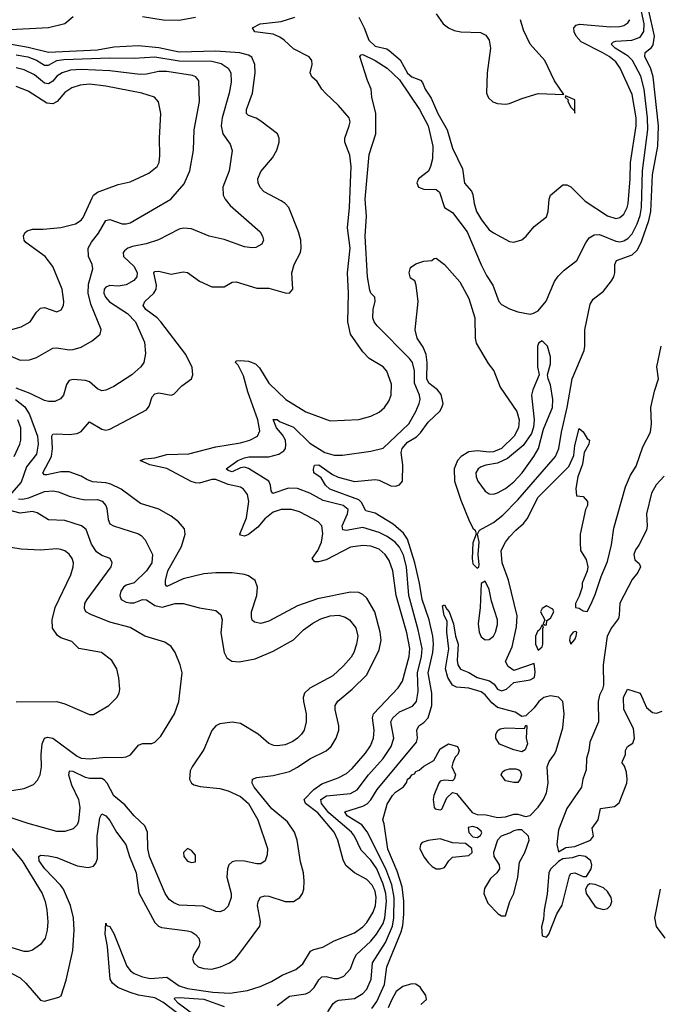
# Model space of a CAD drawing. Header units: inches. Extents: x 1173000 to 1307049, y 522583 to 678455.
# Tile 280 of 617: x 1256308 to 1259444, y 542187 to 547010. Entities that reach past the tile are written whole.
import ezdxf

# ---------------------------------------------------------------- set-up
doc = ezdxf.new("R2010")
doc.units = ezdxf.units.IN
doc.header["$MEASUREMENT"] = 0
doc.layers.add('B2554', color=7, linetype='Continuous')

msp = doc.modelspace()

# ---------------------------------------------------------------- linework, layer by layer
at = {"layer": 'B2554', "color": 5}
for points, elevation in [([(1256230, 546960.5), (1256449, 546971), (1256528.9, 546991.1), (1256570, 547025.3)], 720), ([(1256910, 547025.1), (1257011.2, 547008.8), (1257090, 547007.2), (1257170, 547023.1)], 720), ([(1257570, 542180.6), (1257630, 542226.4), (1257710, 542237.7), (1257730, 542247.8), (1257751.5, 542268.5), (1257774.3, 542305.7), (1257790, 542320.6), (1257810, 542323.2), (1257850, 542313), (1257870, 542312.5), (1257896.3, 542323.7), (1257930, 542360.9), (1257947.6, 542410), (1257959.5, 542430), (1258030, 542496.1), (1258057.5, 542530), (1258090, 542582.4), (1258098.4, 542610), (1258105.7, 542690), (1258102.6, 542730), (1258090, 542775.2), (1258058.8, 542850), (1258030, 542893.3), (1257981.7, 542941.7), (1257949.9, 543009.9), (1257934.7, 543030), (1257824.2, 543124.2), (1257788.2, 543170), (1257785.1, 543190), (1257811.7, 543208.3), (1257930, 543218.9), (1257962.5, 543237.5), (1258017.6, 543310), (1258090.4, 543390), (1258129.9, 543450), (1258142.1, 543490), (1258127.7, 543570), (1258136.8, 543590), (1258170, 543618.6), (1258233.1, 543646.9), (1258253.7, 543670), (1258261.8, 543718.2), (1258257.8, 543810), (1258278.3, 543890), (1258280.5, 543930), (1258261.7, 544021.7), (1258215.3, 544190), (1258204.2, 544330), (1258190, 544386.2), (1258170, 544426.6), (1258149.3, 544450), (1258110, 544478.3), (1258070, 544498.2), (1257990, 544521.8), (1257908.4, 544508.4), (1257891.4, 544511.4), (1257888.8, 544530), (1257915.6, 544590), (1257918.1, 544610), (1257894.5, 544630), (1257795.4, 544655.4), (1257730, 544690.7), (1257670, 544713.2), (1257625.8, 544714.2), (1257549.3, 544689.3), (1257541.5, 544701.5), (1257538.3, 544730), (1257529, 544750), (1257430, 544811), (1257410, 544817.3), (1257390, 544814.8), (1257350, 544795.3), (1257330, 544801.3), (1257320.5, 544810), (1257377.8, 544850), (1257410, 544863.8), (1257431.3, 544868.7), (1257530, 544868.3), (1257578.1, 544881.9), (1257602.6, 544897.4), (1257610.6, 544909.4), (1257613.3, 544926.7), (1257610.3, 544950), (1257596.3, 544976.3), (1257567.5, 545010), (1257550, 545051), (1257570, 545051.8), (1257581.3, 545041.3), (1257650, 545013.4), (1257730, 544936.2), (1257803.8, 544890), (1257850, 544876.4), (1257890, 544876.6), (1258030, 544895.8), (1258090, 544911.1), (1258216, 545030), (1258250.5, 545090), (1258267.1, 545130), (1258271.3, 545150), (1258268.1, 545170), (1258244.3, 545230), (1258243.6, 545290), (1258234.1, 545330), (1258219, 545350), (1258059.8, 545510), (1258045.7, 545530), (1258039.3, 545550), (1258040.6, 545590), (1258051.1, 545631.1), (1258048.4, 545650), (1258029.9, 545669.9), (1258024.4, 545684.4), (1258013.4, 545750), (1258001, 545950), (1258008.2, 546048.2), (1258002.2, 546130), (1258021.6, 546350), (1258053.5, 546450), (1258054.5, 546550), (1258033.7, 546630), (1258031.8, 546670), (1258012.7, 546712.7), (1257975.6, 546830), (1257982, 546838), (1257990, 546839), (1258050.9, 546810), (1258110, 546771.7), (1258170, 546714.7), (1258268.6, 546570), (1258310, 546490.2), (1258332.8, 546390), (1258331.5, 546328.5), (1258322.5, 546290), (1258312.2, 546267.8), (1258263, 546230), (1258255.2, 546210), (1258263.8, 546190), (1258290, 546179.4), (1258350, 546178.9), (1258365.4, 546165.4), (1258390.2, 546090.2), (1258430, 546065.8), (1258501.3, 545970), (1258570, 545809), (1258596.7, 545756.7), (1258627.4, 545710), (1258657.1, 545630), (1258670, 545615.5), (1258710, 545592.9), (1258750, 545578.3), (1258810, 545568), (1258827.5, 545572.5), (1258850, 545584), (1258888.7, 545631.3), (1258930, 545728.2), (1258947.1, 545752.9), (1258977.4, 545782.6), (1259038.9, 545830), (1259082.7, 545917.3), (1259099.3, 545940.7), (1259124.4, 545955.6), (1259150, 545957.9), (1259230, 545925.2), (1259250, 545921.7), (1259270, 545925.9), (1259290, 545938.4), (1259310, 545961.3), (1259335.7, 546010), (1259350, 546050.3), (1259357, 546090), (1259360.6, 546270), (1259387.5, 546472.5), (1259385.8, 546530), (1259369.6, 546670), (1259353.1, 546733.1), (1259312.7, 546810), (1259291.4, 546831.4), (1259227.4, 546870), (1259207.2, 546890), (1259218.4, 546901.6), (1259230, 546904.8), (1259309.7, 546910.3), (1259350, 546923.9), (1259368.4, 546951.6), (1259370.2, 546989.8), (1259356.5, 547050)], 660), ([(1257818.9, 542150), (1257844.9, 542190), (1257858.8, 542201.2), (1257872.9, 542207.1), (1257950, 542214.2), (1257990, 542239.2), (1258010, 542260.9), (1258030.3, 542310), (1258037.8, 542390), (1258100.6, 542490), (1258134.9, 542570), (1258143, 542610), (1258144.6, 542710), (1258131.8, 542771.8), (1258102.8, 542850), (1258012, 543032), (1257985.4, 543065.4), (1257913.7, 543110), (1257901.2, 543130), (1257990, 543156.9), (1258011.2, 543168.8), (1258030, 543188.4), (1258060.9, 543239.1), (1258252.6, 543470), (1258258.1, 543490), (1258255, 543530), (1258265.3, 543550), (1258290, 543567.2), (1258310.9, 543589.1), (1258329, 543650), (1258327.7, 543710), (1258310.7, 543810), (1258333.5, 543910), (1258337, 543950), (1258334.1, 543990), (1258315.8, 544070), (1258280.4, 544170), (1258268.2, 544250), (1258244.8, 544350), (1258210, 544464.6), (1258190, 544494.8), (1258138.5, 544538.5), (1258050, 544592.2), (1258004.3, 544604.3), (1257984.1, 544644.1), (1257970, 544657.5), (1257828.8, 544710), (1257807.1, 544730), (1257785.2, 544765.2), (1257749.6, 544790), (1257747.6, 544807.6), (1257752.8, 544827.2), (1257773.8, 544830), (1257841.8, 544781.8), (1257868.6, 544768.6), (1257950, 544747), (1258050, 544757.5), (1258070, 544753.5), (1258126.9, 544726.9), (1258150, 544725.2), (1258170, 544732), (1258185.2, 544750), (1258186.4, 544830), (1258178.3, 544890), (1258182.9, 544910), (1258210, 544939.9), (1258253, 544967), (1258273.3, 544986.7), (1258310, 545037.7), (1258367.1, 545092.9), (1258378.1, 545110), (1258383.5, 545130), (1258373.6, 545173.6), (1258356.1, 545196.1), (1258314, 545230), (1258304.4, 545250), (1258305.8, 545330), (1258301.2, 545370), (1258285.6, 545405.6), (1258257.2, 545450), (1258246, 545490), (1258262, 545630), (1258251.8, 545710), (1258245.1, 545730), (1258224.4, 545744.4), (1258217.2, 545770), (1258224.6, 545795.4), (1258250, 545813.5), (1258290, 545827.8), (1258328, 545830), (1258340.2, 545839.8), (1258350, 545841), (1258390, 545810.8), (1258466.5, 545726.5), (1258510, 545643.8), (1258539.6, 545550), (1258540.9, 545450), (1258545.7, 545425.7), (1258605.1, 545325.1), (1258632.6, 545290), (1258663.9, 545210), (1258744.4, 545090), (1258756.5, 545050), (1258752.8, 545010), (1258732.8, 544970), (1258670.7, 544910), (1258630, 544893.7), (1258610, 544891.4), (1258550, 544898.1), (1258510, 544892.8), (1258472.9, 544870), (1258454, 544850), (1258437.3, 544810), (1258439.5, 544750), (1258470, 544657), (1258510, 544559.7), (1258530, 544519.5), (1258540.4, 544510), (1258546.4, 544490), (1258530, 544448), (1258526.5, 544370), (1258530, 544344.9), (1258550, 544323), (1258559.3, 544330), (1258560.2, 544339.8), (1258556.4, 544390), (1258561, 544450), (1258553, 544490), (1258562, 544510), (1258630, 544546.5), (1258676.8, 544583.2), (1258750, 544658.1), (1258934.2, 544870), (1258951.7, 544910), (1258963.4, 544990), (1258991.5, 545110), (1259017, 545250), (1259074.6, 545390), (1259078.9, 545410), (1259078.9, 545490), (1259104.3, 545615.7), (1259119.4, 545640.6), (1259170, 545680.2), (1259210, 545731.3), (1259220.8, 545750), (1259225.5, 545770), (1259225.6, 545810), (1259233.7, 545830), (1259310, 545857.5), (1259336.7, 545883.3), (1259357, 545923), (1259393, 546027), (1259402.4, 546070), (1259410.5, 546250), (1259435.8, 546390), (1259439.8, 546490), (1259413.1, 546730), (1259401.9, 546770), (1259372.6, 546830), (1259374.7, 546850), (1259405.8, 546874.2), (1259414, 546886), (1259420.5, 546930), (1259393, 547053)], 640), ([(1258350, 547038.9), (1258384, 546990), (1258410.4, 546970), (1258437.7, 546957.7), (1258470, 546950.2), (1258567.8, 546947.8), (1258593.4, 546933.4), (1258609.2, 546909.2), (1258616.2, 546870), (1258599.3, 546750), (1258597.1, 546650), (1258606.7, 546626.7), (1258627.4, 546607.4), (1258650, 546599), (1258690, 546595.4), (1258710, 546598.8), (1258770, 546623.2), (1258850, 546647.8), (1258976.4, 546643.6), (1258929.8, 546709.8), (1258883.1, 546810), (1258810.7, 546890), (1258778.5, 546958.5), (1258763, 547010)], 720), ([(1257098.6, 542130), (1257010, 542197), (1256970, 542218.8), (1256890, 542231.9), (1256850, 542244), (1256788.6, 542268.6), (1256762.2, 542290), (1256752.2, 542310), (1256739.1, 542470), (1256726.9, 542530), (1256730, 542584.7), (1256733.4, 542573.4), (1256750, 542567.9), (1256770, 542533), (1256833.8, 542373.8), (1256850.7, 542350.7), (1256870, 542337.1), (1256910, 542320.4), (1256950, 542313), (1257030, 542320.1), (1257090, 542276.4), (1257130, 542263.9), (1257254.1, 542245.9), (1257338.1, 542241.9), (1257425.5, 542254.5), (1257486.8, 542273.2), (1257542.2, 542297.8), (1257595.3, 542330), (1257662.5, 542357.5), (1257695.6, 542384.4), (1257733.8, 542446.2), (1257750, 542454.6), (1257794.3, 542465.7), (1257850, 542497.5), (1257950, 542537), (1257990, 542566.8), (1258010, 542587.7), (1258041.5, 542638.5), (1258051.5, 542670), (1258055.7, 542710), (1258050, 542740.8), (1258035.3, 542770), (1258010, 542798.7), (1257949.9, 542829.9), (1257906.8, 542866.8), (1257894.1, 542894.1), (1257868, 542990), (1257850.3, 543030), (1257770, 543124.1), (1257709.9, 543170), (1257702.6, 543190), (1257750, 543239), (1257790, 543267.2), (1257870, 543295.7), (1257910, 543316.4), (1257938.2, 543341.8), (1258002.9, 543417.1), (1258027.5, 543452.5), (1258042.8, 543490), (1258046.4, 543530), (1258037.5, 543590), (1258042.9, 543610), (1258163.7, 543736.3), (1258183.9, 543770), (1258217.3, 543890), (1258221.2, 543930), (1258206.4, 544006.4), (1258154.3, 544190), (1258137, 544310), (1258119.9, 544359.9), (1258099.9, 544390), (1258070, 544415.4), (1258030, 544430.8), (1257990, 544434.4), (1257930, 544425.8), (1257810, 544363.2), (1257773.7, 544353.7), (1257754.6, 544354.6), (1257742.3, 544370), (1257770, 544410.2), (1257786.8, 544450), (1257793.7, 544493.7), (1257789.9, 544529.9), (1257771.2, 544550), (1257745.3, 544565.3), (1257679, 544599), (1257641.2, 544610), (1257590, 544610.5), (1257550, 544597.7), (1257510, 544564.3), (1257476.1, 544523.9), (1257430, 544488.8), (1257410, 544479.3), (1257390, 544484), (1257387.8, 544490), (1257419.4, 544570), (1257430.7, 544650), (1257424.6, 544684.6), (1257405.3, 544710), (1257390, 544719.3), (1257330, 544733.1), (1257270, 544757.6), (1257250, 544758.1), (1257190, 544740.1), (1257170, 544741.5), (1257148.1, 544748.1), (1257030, 544810.8), (1256945.6, 544830), (1256898, 544850), (1256921.1, 544858.9), (1256970, 544863.9), (1257030, 544880.3), (1257137, 544883), (1257270, 544917), (1257390, 544937.3), (1257435.6, 544950), (1257473.3, 544970), (1257484.9, 544995.1), (1257475.3, 545050), (1257426.6, 545186.6), (1257405, 545265), (1257378.3, 545318.3), (1257366.3, 545330), (1257370, 545338.4), (1257390, 545340.9), (1257430, 545336.4), (1257464.7, 545324.7), (1257483.7, 545303.7), (1257529.5, 545230), (1257613.4, 545150), (1257710, 545089.3), (1257830, 545044.5), (1257970, 545051.2), (1258030, 545068.3), (1258070, 545088), (1258097.2, 545110), (1258118.1, 545141.9), (1258128.9, 545170), (1258130, 545224), (1258107.8, 545287.8), (1258089.9, 545309.9), (1258022, 545350), (1257990, 545383.1), (1257929.3, 545469.3), (1257915.9, 545530), (1257920.5, 545670), (1257914.8, 545770), (1257928.6, 545890), (1257915.8, 545990), (1257925.5, 546090), (1257932.8, 546290), (1257926.7, 546346.7), (1257902.4, 546410), (1257902.3, 546430), (1257923.9, 546490), (1257927.4, 546510), (1257923.5, 546530), (1257871.2, 546590), (1257806.5, 546650), (1257788.8, 546670), (1257767.1, 546707.1), (1257740.3, 546730), (1257732.2, 546750), (1257741.7, 546790), (1257740.3, 546810), (1257727.9, 546827.9), (1257650, 546866.6), (1257604.9, 546910), (1257584, 546924), (1257550, 546938.7), (1257461.1, 546950), (1257448.9, 546970), (1257487.6, 546990), (1257590, 547000.6), (1257656.9, 547023.1)], 680), ([(1257970, 547022.1), (1257997, 546970), (1258019.1, 546910), (1258050, 546880.8), (1258107.7, 546867.7), (1258119.4, 546859.4), (1258173.2, 546813.2), (1258210, 546748.4), (1258230, 546730.6), (1258273.5, 546713.5), (1258282.6, 546702.6), (1258295.6, 546670), (1258326, 546626), (1258358.3, 546550), (1258403, 546470), (1258430, 546381.3), (1258478.8, 546278.8), (1258489.2, 546209.2), (1258523.2, 546170), (1258530, 546154.4), (1258535.4, 546110), (1258547.8, 546070), (1258572.1, 546030), (1258610, 545981.2), (1258630, 545965.2), (1258710, 545922.6), (1258730, 545919.5), (1258770, 545932.2), (1258790.8, 545949.2), (1258830, 545997), (1258890, 546044.4), (1258898.9, 546070), (1258903.9, 546130), (1258909.9, 546150.1), (1258970, 546201.3), (1258990, 546201.5), (1259010, 546191.5), (1259080.4, 546120.4), (1259190, 546048.8), (1259230, 546036.5), (1259250, 546041.6), (1259270, 546058), (1259286.7, 546090), (1259291.6, 546110), (1259301.3, 546230), (1259302.6, 546310), (1259329.6, 546490), (1259329.6, 546530), (1259310, 546643.5), (1259252, 546772), (1259230, 546803.6), (1259197.8, 546830), (1259163.8, 546850), (1259060.8, 546900.8), (1259035.8, 546930), (1259026, 546950), (1259024.2, 546970), (1259036.6, 546983.4), (1259052.4, 546987.6), (1259205.1, 546974.9), (1259250, 546976.2), (1259270, 546982.2), (1259290, 546995.2), (1259299.6, 547010)], 680), ([(1256270, 542336.8), (1256310, 542316.3), (1256338.8, 542290), (1256410, 542206.3), (1256430, 542202), (1256499.2, 542220.8), (1256511.2, 542228.8), (1256535.3, 542304.7), (1256568.4, 542450), (1256574.9, 542550), (1256572.3, 542610), (1256556.4, 542670), (1256522, 542750), (1256508.2, 542770), (1256431.1, 542850), (1256404.3, 542890), (1256401.1, 542910), (1256410, 542916.9), (1256450, 542914.5), (1256490, 542905.9), (1256590, 542865), (1256643.1, 542856.9), (1256670, 542862.7), (1256681.7, 542878.3), (1256690, 542901.6), (1256688.3, 543010), (1256700.6, 543099.4), (1256710, 543119.1), (1256730, 543109.3), (1256750, 543086.3), (1256783.1, 543030), (1256829.1, 542970), (1256846.9, 542910), (1256879.4, 542830), (1256891.9, 542731.9), (1256970, 542587.4), (1256988.8, 542568.8), (1257003.2, 542563.2), (1257130, 542546.8), (1257150, 542541.3), (1257170, 542528.1), (1257185.6, 542510), (1257191.8, 542490), (1257186.8, 542470), (1257161, 542430), (1257155.1, 542410), (1257161.2, 542390), (1257183.7, 542370), (1257210, 542361.3), (1257250, 542359.5), (1257292.4, 542370), (1257336.4, 542390), (1257365, 542410), (1257382.6, 542430), (1257485, 542570), (1257487.9, 542592.1), (1257474.3, 542670), (1257477.3, 542690), (1257489.3, 542710.7), (1257510, 542717.8), (1257530, 542715.9), (1257610, 542690.1), (1257649.8, 542690.2), (1257681, 542710), (1257694.6, 542730), (1257700.7, 542750), (1257703.2, 542790), (1257699.1, 542830), (1257685.2, 542885.2), (1257667.7, 542990), (1257655, 543030), (1257620.8, 543080.8), (1257544.2, 543144.2), (1257457.8, 543250), (1257447, 543270), (1257449.8, 543290), (1257470, 543298.3), (1257550, 543306.7), (1257630, 543327.8), (1257670, 543347.5), (1257731.1, 543388.9), (1257810, 543428.4), (1257834.2, 543450), (1257860.2, 543490), (1257873.3, 543530), (1257873.1, 543550), (1257854.5, 543630), (1257855.4, 543650), (1257868.2, 543671.8), (1257938.7, 543730), (1258010, 543800.2), (1258070, 543923.2), (1258079.9, 543970), (1258074.9, 544010), (1258048.6, 544110), (1258010, 544175.4), (1257990, 544193.8), (1257970, 544203.7), (1257930, 544205.5), (1257767.2, 544172.8), (1257670, 544139.2), (1257530, 544062.8), (1257490, 544051.4), (1257459.3, 544059.3), (1257448.5, 544068.5), (1257443.9, 544083.9), (1257445.2, 544110), (1257469.8, 544190), (1257474.6, 544230), (1257462.2, 544262.2), (1257430, 544285.6), (1257410, 544292.3), (1257350, 544299.8), (1257270, 544300.9), (1257210, 544295.7), (1257108.9, 544271.1), (1257030, 544233.3), (1257023.2, 544243.2), (1257022.1, 544262.1), (1257034.5, 544310), (1257101.2, 544430), (1257119.7, 544490), (1257115.3, 544515.3), (1257086.3, 544550), (1257050, 544578.2), (1256990, 544611.8), (1256900.2, 544640.2), (1256806.2, 544710), (1256754.6, 544734.6), (1256730, 544740.7), (1256665.5, 544745.5), (1256636.8, 544756.8), (1256610, 544774.2), (1256550, 544794.9), (1256510, 544795.8), (1256441.1, 544781.1), (1256430, 544780.9), (1256421.8, 544790), (1256464.3, 544870), (1256469.2, 544910), (1256466.2, 544970), (1256470, 544978.9), (1256490, 544981.9), (1256550, 544977.8), (1256590, 544982), (1256610, 544992.8), (1256650, 545039.6), (1256710, 545003.5), (1256730, 544999.8), (1256750, 545003.5), (1256930, 545098.5), (1256943.2, 545116.8), (1256958.2, 545161.8), (1256970, 545177.3), (1256990, 545181.6), (1257050, 545170.2), (1257064.2, 545175.8), (1257103.3, 545216.7), (1257150, 545250.7), (1257157.2, 545270), (1257153.9, 545306.1), (1257123.1, 545370), (1256999.9, 545530), (1256981.6, 545550), (1256927.2, 545590), (1256913.4, 545610), (1256921.8, 545630), (1256966.1, 545670), (1256977, 545690), (1256978.2, 545710), (1256966.4, 545770), (1256970, 545776.2), (1256990, 545778.2), (1257050, 545762.7), (1257110, 545774.9), (1257130, 545771.3), (1257190, 545728.5), (1257250, 545701.2), (1257310, 545701.3), (1257350, 545724.9), (1257370, 545725.4), (1257470, 545694.3), (1257530, 545695.5), (1257610, 545672.3), (1257630, 545670.3), (1257646.9, 545690), (1257642.9, 545770), (1257653.6, 545810), (1257684.7, 545870), (1257688.6, 545891.4), (1257686.1, 545930), (1257675.2, 545970), (1257627.7, 546090), (1257610, 546109.8), (1257590, 546123.1), (1257507.1, 546167.1), (1257487.2, 546187.2), (1257476.8, 546210), (1257475.3, 546230), (1257490, 546267), (1257547.1, 546332.9), (1257568.7, 546370), (1257579.3, 546410), (1257579.7, 546430), (1257571.3, 546451.3), (1257490, 546513.6), (1257467.8, 546527.8), (1257430, 546540.9), (1257419.8, 546550), (1257420.1, 546570), (1257448.7, 546650), (1257462.4, 546750), (1257461.5, 546790), (1257446, 546826), (1257430, 546836.9), (1257386.9, 546846.9), (1257270, 546855.3), (1257090, 546851.1), (1256990, 546872.3), (1256890, 546881.6), (1256770, 546874.8), (1256690, 546861.3), (1256450, 546849.1), (1256350, 546874), (1256230, 546894.4)], 720), ([(1256290, 546838.2), (1256347.5, 546827.5), (1256390, 546811.4), (1256430, 546787.9), (1256450, 546787.1), (1256490, 546809.9), (1256524.4, 546815.6), (1256750, 546823.8), (1256870, 546821.9), (1256970, 546828.1), (1257090, 546808.2), (1257250, 546807.4), (1257295.6, 546795.6), (1257330, 546772.2), (1257342.5, 546750), (1257344.5, 546704.5), (1257334.5, 546650), (1257301, 546530), (1257295.5, 546490), (1257304.5, 546450), (1257339.8, 546399.8), (1257349.7, 546369.7), (1257335.3, 546270), (1257304.1, 546190), (1257305.8, 546150), (1257314.7, 546130), (1257340.3, 546100.3), (1257486.3, 545970), (1257498.7, 545950), (1257502.9, 545930), (1257494.5, 545910), (1257466.2, 545893.8), (1257448, 545892), (1257410, 545898), (1257310, 545933.2), (1257236.3, 545950), (1257150, 545985.3), (1257111.1, 545988.9), (1257090, 545984.2), (1256988.3, 545931.7), (1256927.6, 545912.4), (1256860.5, 545899.5), (1256838, 545890), (1256822.5, 545877.5), (1256816.1, 545870), (1256816.5, 545850), (1256870, 545801.3), (1256884.7, 545770), (1256882.2, 545750), (1256867.2, 545732.8), (1256830, 545711), (1256790, 545705), (1256750, 545707.4), (1256730, 545700.2), (1256721.7, 545690), (1256719.9, 545670), (1256727.9, 545650), (1256748, 545628), (1256836.1, 545570), (1256876.2, 545530), (1256919.9, 545430), (1256924.8, 545375.2), (1256915.9, 545330), (1256902.2, 545310), (1256858, 545270), (1256770, 545213.8), (1256730, 545194.7), (1256710, 545192.1), (1256690, 545202), (1256650, 545235.8), (1256630, 545242), (1256570, 545247.2), (1256550, 545241.7), (1256537.1, 545222.9), (1256523.5, 545170), (1256507.9, 545152.1), (1256480.6, 545139.4), (1256450, 545138.8), (1256430, 545144.6), (1256359, 545179), (1256290, 545205.5)], 740), ([(1256230, 545376.6), (1256310, 545342.7), (1256356.2, 545343.8), (1256390, 545354.7), (1256470, 545400.1), (1256490, 545401.7), (1256550, 545392.6), (1256570, 545393.7), (1256610, 545405.2), (1256663.8, 545436.2), (1256702.9, 545470), (1256707, 545493), (1256657, 545617), (1256643.4, 545670), (1256645.9, 545714.1), (1256666.3, 545790), (1256663.7, 545810), (1256645.3, 545850), (1256643.5, 545890), (1256659.3, 545920.7), (1256695, 545965), (1256730, 546025.5), (1256750, 546030.9), (1256810, 546010.2), (1256830, 546009.5), (1256850, 546015.6), (1257048.4, 546130), (1257114.1, 546205.9), (1257142.2, 546270), (1257160.7, 546370), (1257164, 546470), (1257189.1, 546610), (1257186.3, 546710), (1257172.1, 546730), (1257155.8, 546735.8), (1257030, 546756.3), (1256990, 546755.4), (1256930, 546743.5), (1256898.1, 546741.9), (1256750, 546760.1), (1256610, 546766.7), (1256557.7, 546762.3), (1256516.2, 546750), (1256490, 546732.8), (1256470, 546708.8), (1256450, 546695.8), (1256430, 546699), (1256380.2, 546740.2), (1256330, 546764.9), (1256290, 546774.5)], 760), ([(1256252.2, 545487.8), (1256315.1, 545504.9), (1256359.7, 545530), (1256390, 545578), (1256410, 545597.6), (1256430, 545599.5), (1256490, 545579.5), (1256511, 545589), (1256522, 545610), (1256524.7, 545630), (1256516.2, 545690), (1256470, 545801.3), (1256433.1, 545850), (1256338.7, 545918.7), (1256329.6, 545930), (1256327.3, 545950), (1256333.7, 545966.3), (1256344.2, 545975.8), (1256370, 545984.5), (1256423.7, 545983.7), (1256510, 545992.4), (1256582.2, 546010), (1256610, 546028.6), (1256619.2, 546040.8), (1256662.9, 546137.1), (1256670.4, 546149.6), (1256690, 546165), (1256790, 546202.8), (1256850, 546215.8), (1256941.7, 546258.3), (1256982, 546290), (1256991.8, 546310), (1256995.3, 546344.7), (1256992.9, 546430), (1256999.8, 546550), (1256987.8, 546607.8), (1256969.5, 546630), (1256907.3, 546650), (1256730, 546684), (1256650, 546693.9), (1256603.8, 546690), (1256563.7, 546676.3), (1256530, 546653.1), (1256491, 546609), (1256470, 546598.2), (1256441.8, 546601.8), (1256350, 546659.3), (1256290, 546682)], 780), ([(1258033.6, 542166.4), (1258059.3, 542200.7), (1258096, 542284), (1258107.3, 542370), (1258178.1, 542541.9), (1258186.7, 542573.3), (1258191.6, 542628.4), (1258191, 542691), (1258182.3, 542762.3), (1258158.1, 542838.1), (1258112.8, 542947.2), (1258095.1, 543070), (1258088.2, 543090), (1258110, 543167.3), (1258136, 543210), (1258150, 543226), (1258188.9, 543251.1), (1258205.5, 543274.5), (1258209.8, 543290), (1258222.2, 543297.8), (1258230, 543310.3), (1258243.8, 543316.2), (1258250, 543326.8), (1258266.5, 543333.5), (1258290, 543353.4), (1258339.1, 543380.9), (1258370, 543438), (1258410, 543462), (1258454, 543450), (1258462, 543430), (1258456, 543410), (1258443.5, 543396.5), (1258430.8, 543370), (1258426, 543350), (1258444.7, 543310), (1258438, 543290), (1258430, 543282), (1258390, 543285.2), (1258370, 543279), (1258362.8, 543270), (1258339.1, 543210), (1258335.5, 543190), (1258340.7, 543150), (1258344.9, 543144.9), (1258370, 543139.1), (1258377.2, 543142.8), (1258402.2, 543197.8), (1258430, 543224), (1258450, 543219.1), (1258525.5, 543125.5), (1258550, 543115.6), (1258594.7, 543114.7), (1258650, 543101.2), (1258690, 543104.5), (1258730, 543118), (1258750, 543118), (1258787, 543107), (1258810, 543112.1), (1258850, 543152.6), (1258875.4, 543190), (1258890, 543222.3), (1258899.4, 543270), (1258894.5, 543350), (1258903.9, 543376.1), (1258930, 543412.3), (1258937.3, 543430), (1258970, 543540.5), (1258977.7, 543610), (1258970.7, 543670), (1258950, 543690.6), (1258910, 543697.7), (1258877.6, 543690), (1258852.9, 543670), (1258830, 543639.6), (1258790, 543599), (1258770, 543596), (1258737.3, 543617.3), (1258650, 543640.3), (1258623, 543663), (1258590, 543701.8), (1258570, 543716.5), (1258510, 543734.5), (1258450, 543740.7), (1258429.8, 543749.8), (1258407.3, 543787.3), (1258395.3, 543830), (1258412.4, 543927.6), (1258401.9, 544010), (1258403.4, 544063.4), (1258389.1, 544090.9), (1258381, 544139), (1258390, 544143), (1258401.5, 544121.5), (1258413.8, 544110), (1258434.9, 544050), (1258443.9, 543990), (1258457.1, 543950), (1258452, 543870), (1258455.6, 543850), (1258468.3, 543828.3), (1258510, 543811.6), (1258550, 543788.1), (1258611.2, 543771.2), (1258634.1, 543754.1), (1258649.6, 543729.6), (1258670, 543722.4), (1258694.2, 543730), (1258730, 543762.4), (1258810, 543776), (1258832.5, 543787.5), (1258835.6, 543815.6), (1258830, 543855.3), (1258730, 543822), (1258702, 543842), (1258690, 543866), (1258722.8, 543937.2), (1258744.1, 544035.9), (1258746.2, 544090), (1258704.8, 544264.8), (1258673, 544350), (1258668.9, 544410), (1258689.7, 544450), (1258710, 544476.4), (1258739.6, 544510), (1258778.3, 544541.7), (1258795.5, 544564.5), (1258850, 544670.2), (1258999.3, 544820.7), (1259025.1, 544874.9), (1259030, 544924.7), (1259050, 545006.8), (1259070, 544990.7), (1259090, 544958), (1259102, 544950), (1259098, 544930), (1259074.8, 544890), (1259067.5, 544832.5), (1259044.7, 544770), (1259034, 544714), (1259038, 544678), (1259070, 544674), (1259092, 544650), (1259091.3, 544630), (1259082, 544610), (1259056, 544490), (1259056, 544450), (1259058, 544410), (1259085.4, 544365.4), (1259094, 544330), (1259090, 544308), (1259064.7, 544250), (1259064.7, 544230), (1259050, 544186), (1259032, 544150), (1259032, 544130), (1259050, 544127.2), (1259070, 544114.9), (1259090, 544110.4), (1259110, 544148.7), (1259130, 544194.4), (1259158, 544282), (1259190, 544355.3), (1259210, 544437.3), (1259220.5, 544519.5), (1259278.1, 544721.9), (1259301.8, 544778.2), (1259330, 544823.5), (1259362.4, 544917.6), (1259399.8, 544990), (1259405.8, 545030), (1259401.5, 545110), (1259419.6, 545190), (1259439.6, 545250), (1259431.1, 545310), (1259453.4, 545410)], 620), ([(1256287.7, 545150), (1256332.9, 545112.9), (1256356.1, 545076.1), (1256394.9, 544970), (1256399.2, 544930), (1256390, 544881.4), (1256341.1, 544818.9), (1256314.9, 544745.1), (1256268.4, 544690)], 740), ([(1256281.5, 544870), (1256309.3, 544930), (1256313, 544950), (1256313.1, 545010), (1256299.6, 545050)], 760), ([(1259467, 544773), (1259428.2, 544731.8), (1259405.7, 544690), (1259381.3, 544590), (1259384.8, 544530), (1259380.5, 544510), (1259344, 544436), (1259327.5, 544412.5), (1259319.4, 544390), (1259324.2, 544364.2), (1259345.4, 544345.4), (1259351.4, 544330), (1259338.5, 544301.5), (1259310, 544268.2), (1259250, 544151), (1259247.6, 544092.4), (1259242.9, 544077.1), (1259208.7, 544030), (1259188, 543990), (1259167.8, 543850), (1259169.5, 543750), (1259165.1, 543730), (1259150, 543701), (1259144.3, 543670), (1259145.1, 543570), (1259103.4, 543470), (1259098.9, 543430), (1259087.1, 543390), (1259084.3, 543335.7), (1259069.2, 543290), (1259062.6, 543250), (1258990, 543145.8), (1258950, 543041.1), (1258941.6, 542970), (1258950, 542934), (1258984.9, 542955.1), (1259030, 542959.8), (1259105.6, 542990), (1259120.5, 543010), (1259114.5, 543050), (1259144.5, 543090), (1259154.6, 543145.4), (1259223.7, 543156.3), (1259247, 543173), (1259283.7, 543270), (1259286.6, 543290), (1259283.2, 543323.2), (1259273.2, 543353.2), (1259262, 543370), (1259263.1, 543376.9), (1259278, 543410), (1259278, 543430), (1259288, 543450), (1259314.6, 543465.4), (1259322, 543490), (1259317.2, 543537.2), (1259269, 543630), (1259268, 543690), (1259288, 543730), (1259350, 543711.3), (1259380.9, 543640.9), (1259410, 543616.3), (1259430, 543613.4), (1259457.5, 543622.5)], 620), ([(1256302.2, 544662.2), (1256321.7, 544661.7), (1256352.9, 544667.1), (1256430, 544699.1), (1256470, 544702.1), (1256497.7, 544697.7), (1256550, 544676.5), (1256603.5, 544663.5), (1256630, 544658.5), (1256690, 544659.9), (1256711.8, 544651.8), (1256730, 544630.8), (1256735.6, 544615.6), (1256741.1, 544561.1), (1256750, 544540.4), (1256767.3, 544530), (1256890, 544491.2), (1256903.2, 544483.2), (1256922.7, 544462.7), (1256959, 544390), (1256955.6, 544350), (1256929.1, 544310), (1256870, 544250.9), (1256830, 544240.4), (1256817.3, 544230), (1256803.7, 544210), (1256799.2, 544190), (1256804.7, 544170), (1256830, 544156.5), (1256850, 544153.6), (1256870, 544153.9), (1256910, 544169.1), (1256930, 544167.6), (1256970, 544140.9), (1257007.2, 544132.8), (1257070, 544149.9), (1257110, 544150.7), (1257190, 544128.7), (1257270, 544115.6), (1257294.1, 544094.1), (1257301.4, 544070), (1257293.7, 544006.3), (1257310.7, 543910), (1257323.3, 543883.3), (1257347.9, 543867.9), (1257384.7, 543864.7), (1257461.6, 543878.4), (1257550, 543915.7), (1257650, 543971.5), (1257698.6, 544021.4), (1257745.6, 544054.4), (1257784.9, 544075.1), (1257830, 544090.4), (1257872.3, 544092.3), (1257902.9, 544082.9), (1257924.1, 544070), (1257955.3, 544030), (1257965, 543990), (1257959.5, 543950), (1257945.9, 543910), (1257933.2, 543886.8), (1257896.1, 543843.9), (1257843.6, 543796.4), (1257730, 543735), (1257703.8, 543710), (1257698.5, 543690), (1257699.4, 543670), (1257713.2, 543610), (1257712.7, 543570), (1257702, 543530), (1257689.7, 543510), (1257669.7, 543490), (1257646.5, 543473.5), (1257610, 543458.4), (1257570, 543452.2), (1257554.7, 543454.7), (1257530, 543464.9), (1257477.1, 543510), (1257390, 543562.3), (1257350, 543569), (1257290, 543560.3), (1257269.8, 543550.2), (1257250, 543528.2), (1257210, 543434.9), (1257153.7, 543350), (1257144.4, 543330), (1257139.7, 543290), (1257149.6, 543270), (1257161.8, 543261.8), (1257192.9, 543252.9), (1257290, 543243.2), (1257330, 543232.7), (1257390, 543204), (1257429.9, 543170), (1257475.4, 543090), (1257522.6, 542950), (1257521.3, 542918.7), (1257512, 542890), (1257490, 542875.5), (1257470, 542874.9), (1257410, 542887.7), (1257370, 542890.2), (1257350, 542884.9), (1257332.8, 542870), (1257326.2, 542850), (1257323.4, 542810), (1257344.4, 542730), (1257345, 542710), (1257330, 542667), (1257310, 542646.9), (1257290, 542640.2), (1257270, 542640.8), (1257207, 542667), (1257090, 542672.7), (1257063.1, 542683.1), (1257040.5, 542700.5), (1257020.4, 542730), (1256945.1, 542910), (1256935.8, 542950), (1256934.4, 543030), (1256921.2, 543061.2), (1256869.2, 543110), (1256823.9, 543163.9), (1256770, 543208.4), (1256736.4, 543270), (1256724.2, 543284.2), (1256710, 543292), (1256650, 543293.5), (1256630, 543298.2), (1256570, 543327.4), (1256551.1, 543328.9), (1256546.5, 543310), (1256562.1, 543262.1), (1256597.1, 543190), (1256603.4, 543150), (1256597.1, 543082.9), (1256590, 543066), (1256570, 543046.3), (1256530, 543033.8), (1256490, 543033.2), (1256350, 543071.5), (1256210, 543118)], 740), ([(1256270, 543234.3), (1256330, 543243.6), (1256376.2, 543263.8), (1256395.8, 543284.2), (1256409, 543311), (1256415.2, 543350), (1256413.5, 543410), (1256417.9, 543462.1), (1256429.8, 543490), (1256445, 543495), (1256470, 543490.2), (1256590, 543402.9), (1256610, 543392.7), (1256650, 543389), (1256730, 543396.6), (1256805.1, 543394.9), (1256830, 543398.9), (1256850.8, 543409.2), (1256890, 543455.3), (1256910, 543463.7), (1256955.6, 543464.4), (1256970, 543470.4), (1256999.4, 543500.6), (1257067.6, 543610), (1257088.6, 543670), (1257104, 543810), (1257095.1, 543850), (1257069.7, 543910), (1257050, 543938.7), (1257020, 543960), (1256920.9, 543990), (1256850, 544031.7), (1256750, 544058.1), (1256656, 544096), (1256631.9, 544110), (1256625, 544125), (1256627.9, 544150), (1256638.5, 544170), (1256756, 544330), (1256761.1, 544350), (1256751.5, 544370), (1256710, 544384.5), (1256683.8, 544403.8), (1256660.3, 544440.3), (1256633.3, 544513.3), (1256611, 544531), (1256530, 544556.8), (1256450, 544559.4), (1256394.1, 544594.1), (1256370, 544600.5), (1256310, 544593.2), (1256230, 544613.1)], 760), ([(1256290, 543668.9), (1256490, 543669.2), (1256530, 543659.2), (1256650, 543606), (1256670, 543605.5), (1256745.1, 543650), (1256784.7, 543690), (1256796.3, 543710), (1256798.7, 543730), (1256794.2, 543785.8), (1256783.9, 543830), (1256759.1, 543870), (1256709.2, 543909.2), (1256598, 543930), (1256564.2, 543964.2), (1256510, 543982.2), (1256493, 543993), (1256468.4, 544028.4), (1256466.8, 544070), (1256482.6, 544130), (1256558.2, 544290), (1256570.8, 544330), (1256571.7, 544350), (1256565.1, 544370), (1256551.1, 544391.1), (1256530, 544407.2), (1256510, 544415.3), (1256490, 544417), (1256410, 544410.5), (1256315.8, 544415.8), (1256264.8, 544424.8)], 780), ([(1256269.2, 542949.2), (1256320.3, 542890), (1256418.4, 542730), (1256432.7, 542690), (1256441.3, 542650), (1256446.2, 542590), (1256443.4, 542550), (1256433.5, 542510), (1256410, 542479), (1256370, 542451.4), (1256350, 542445), (1256330, 542445.5), (1256250.4, 542470)], 740), ([(1259448.4, 542750), (1259419.3, 542610), (1259427.9, 542567.9), (1259470, 542510.8)], 620), ([(1258274.3, 542185.7), (1258302, 542210), (1258299.5, 542230), (1258271.1, 542271.1), (1258250, 542285.1), (1258230, 542286.2), (1258186.9, 542273.1), (1258154, 542250), (1258130, 542206.6), (1258114.9, 542170)], 620), ([(1257230, 542083.9), (1257085.8, 542190), (1257066.1, 542213.9), (1257070, 542218.9), (1257090, 542219.5), (1257210, 542211), (1257310, 542175.5)], 660)]:
    msp.add_lwpolyline(points, dxfattribs=dict(at, elevation=elevation))
for points, elevation in [([(1258983.6, 546636.4), (1258982, 546630), (1258996.9, 546616.9), (1258996, 546610), (1259010, 546581), (1259025.8, 546565.8), (1259030, 546552), (1259030, 546618)], 720), ([(1258870, 545436), (1258853.4, 545426.6), (1258846.4, 545410), (1258847.2, 545310), (1258854, 545270), (1258823.1, 545196.9), (1258816.6, 545170), (1258830.2, 545050), (1258826.6, 545013.4), (1258816.9, 544983.1), (1258776.7, 544923.3), (1258699.2, 544860.8), (1258650, 544837.9), (1258592.5, 544827.5), (1258570, 544819.1), (1258555.2, 544810), (1258544.8, 544790), (1258545.9, 544770), (1258554.6, 544750), (1258590, 544700.3), (1258610, 544687.4), (1258630, 544686.2), (1258650, 544691.8), (1258690, 544712.8), (1258730, 544745.8), (1258771.6, 544790), (1258828.2, 544870), (1258851.9, 544910), (1258876, 545004), (1258920.6, 545110), (1258922.1, 545150), (1258910, 545221.2), (1258898, 545250), (1258895.1, 545270), (1258910, 545324.7), (1258910, 545358), (1258895.1, 545410)], 660), ([(1258590, 544259.5), (1258570, 544248.7), (1258565.9, 544130), (1258555.7, 544050), (1258561, 544010), (1258570, 543986.9), (1258590, 543972), (1258610, 543974.2), (1258630, 543990.2), (1258640.2, 544010), (1258650, 544047.7), (1258649.9, 544070), (1258620.9, 544160.9), (1258610, 544218)], 640), ([(1258890, 544138), (1258870, 544126), (1258862, 544110), (1258882, 544070), (1258874, 544050), (1258883.6, 544043.6), (1258890, 544046), (1258892.9, 544067.1), (1258910, 544078), (1258926, 544110), (1258922, 544122)], 620), ([(1258870, 544046), (1258858, 544022), (1258846.4, 544013.6), (1258836, 543990), (1258836, 543950), (1258850, 543922), (1258870, 543938), (1258872.2, 543950), (1258872.7, 544027.3), (1258876.4, 544036.4)], 620), ([(1259033.6, 544013.6), (1259020.9, 544010), (1259006.2, 543990), (1259003.9, 543970), (1259010, 543950.7), (1259030, 543974.4), (1259036.8, 543990), (1259039.7, 544010)], 620), ([(1258770, 543424), (1258730, 543433), (1258660.1, 543460.1), (1258642.7, 543490), (1258642.7, 543510), (1258651.9, 543528.1), (1258663.9, 543536.1), (1258690, 543541.3), (1258782, 543538), (1258790, 543554), (1258794, 543550), (1258790.8, 543490), (1258798, 543462), (1258786.8, 543433.2)], 620), ([(1258730, 543272.7), (1258690, 543281.2), (1258668, 543310), (1258675.1, 543324.9), (1258686, 543334), (1258710, 543340.4), (1258740.4, 543340.4), (1258755.8, 543335.8), (1258762, 543330), (1258768, 543310), (1258762, 543290), (1258750, 543273.2)], 620), ([(1258530, 543058), (1258506.7, 543053.3), (1258510, 543027.7), (1258530, 543007.7), (1258550, 543004.4), (1258567.2, 543012.8), (1258573.1, 543026.9), (1258570, 543034), (1258550.8, 543050.8)], 620), ([(1258750, 543041.7), (1258730, 543036.3), (1258710, 543024.4), (1258668, 543010), (1258650.3, 542990), (1258630.4, 542930), (1258632.7, 542910), (1258659.1, 542870), (1258660.7, 542850), (1258646.8, 542830), (1258616.7, 542803.3), (1258586.6, 542753.4), (1258583.8, 542730), (1258602.3, 542682.3), (1258654, 542630), (1258670, 542619.3), (1258690, 542620.4), (1258710.6, 542690), (1258730.4, 542730), (1258750.4, 542810), (1258757.5, 542882.5), (1258784.9, 542930), (1258805.4, 542990), (1258802.5, 543010), (1258770, 543040.9)], 620), ([(1258370, 542997.2), (1258310, 542989.7), (1258281.3, 542978.7), (1258272.7, 542970), (1258270.3, 542950), (1258289.2, 542909.2), (1258310, 542880.7), (1258330, 542861), (1258350, 542850.8), (1258370, 542850.6), (1258390, 542857.3), (1258411.6, 542890), (1258430, 542906.7), (1258510, 542915.8), (1258525.6, 542930), (1258525.1, 542950), (1258494, 542974), (1258430, 542978)], 620), ([(1257130, 542949.2), (1257110.8, 542930), (1257113.4, 542910), (1257130, 542888.4), (1257150, 542880.5), (1257170, 542884), (1257170, 542917.2), (1257150, 542939.5)], 760), ([(1259050, 542915.5), (1259016.3, 542903.7), (1258970, 542899.8), (1258950, 542886.6), (1258910, 542848.3), (1258902.8, 542830), (1258893.9, 542726.1), (1258878.4, 542650), (1258875.6, 542604.4), (1258865.7, 542565.7), (1258870, 542522), (1258890, 542514.8), (1258902.7, 542530), (1258940.9, 542630), (1258967.6, 542672.4), (1259003.3, 542816.7), (1259010, 542826.8), (1259030, 542830.8), (1259070, 542812), (1259087.3, 542812.7), (1259109, 542850), (1259112.5, 542867.5), (1259107.3, 542890), (1259082, 542910)], 620), ([(1259103.6, 542776.4), (1259091.6, 542768.4), (1259082, 542750), (1259084.7, 542730), (1259127.1, 542667.1), (1259138.8, 542658.8), (1259170, 542650.6), (1259190, 542656.3), (1259203.7, 542670), (1259211.3, 542690), (1259207.3, 542710), (1259190, 542739.5), (1259170, 542757), (1259130, 542773.2)], 620)]:
    msp.add_lwpolyline(points, close=True, dxfattribs=dict(at, elevation=elevation))

doc.saveas('drawing.dxf')
